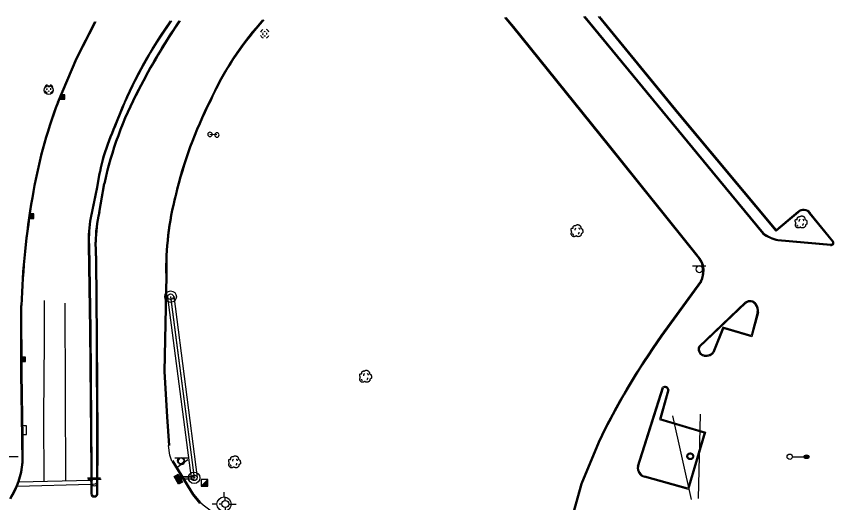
# Model space of a CAD drawing. Extents: x 2145380 to 2156929, y 139568 to 149130.
# Drawn here: x 2153000.8 to 2153462.6, y 143243.3 to 143517.8 of the extents above; entities that cross this region are included whole.
import ezdxf

# ---------------------------------------------------------------- set-up
doc = ezdxf.new("R2010")
doc.units = 0
for name, color, linetype in [('Default', 7, 'Continuous'), ('TOPO_Asphalt', 7, 'Continuous'), ('TOPO_Concrete', 7, 'Continuous'), ('TOPO_Curb Back', 7, 'Continuous'), ('TOPO_DRAIN_Inlet Grate', 7, 'Continuous'), ('TOPO_DRAIN_Inlet Top Grate', 7, 'Continuous'), ('TOPO_DRAIN_Manhole', 7, 'Continuous'), ('TOPO_DRAIN_Structure', 7, 'Continuous'), ('TOPO_Light Pole', 7, 'Continuous'), ('TOPO_Misc', 7, 'Continuous'), ('TOPO_Misc Line', 7, 'Continuous'), ('TOPO_Power Pole', 7, 'Continuous'), ('TOPO_Sign', 7, 'Continuous'), ('TOPO_Tree', 7, 'Continuous'), ('TOPO_Water Fire Hydrant', 7, 'Continuous')]:
    doc.layers.add(name, color=color, linetype=linetype)

# ---------------------------------------------------------------- blocks, each defined once
blk = doc.blocks.new('FIRHYD')
at = {"layer": 'TOPO_Water Fire Hydrant'}
for p, q in [((0, 10.2), (0, 17.3)), ((10.2, 0), (17.3, 0)), ((-10.2, 0), (-17.3, 0)), ((0, -10.2), (0, -17.3))]:
    blk.add_line(p, q, dxfattribs=at)
blk.add_circle((0, 0), 10.2, dxfattribs=at)
blk = doc.blocks.new('CB')
at = {"layer": 'TOPO_Misc'}
for p, q in [((-3.1, 3), (3.2, 3)), ((-3.1, 2.7), (3.2, 2.7)), ((-3.1, 2.4), (3.2, 2.4)), ((-3.1, 2), (3.2, 2)), ((-3.1, 1.7), (3.2, 1.7)), ((-3.1, 1.4), (3.2, 1.4)), ((-3.1, 1.1), (3.2, 1.1)), ((-3.1, 0.8), (3.2, 0.8)), ((-3.1, 0.5), (3.2, 0.5)), ((-3.1, 0.1), (3.2, 0.1)), ((-3.1, -0.2), (3.2, -0.2)), ((-3.1, -0.5), (3.2, -0.5)), ((-3.1, -0.8), (3.2, -0.8)), ((-3.1, -1.1), (3.3, -1.1)), ((-3.1, -1.4), (3.3, -1.4)), ((-3.1, -1.8), (3.3, -1.8)), ((-3.1, -2.1), (3.3, -2.1)), ((-3.1, -2.4), (3.3, -2.4)), ((-3.1, -2.7), (3.3, -2.7)), ((-3.1, -3), (3.3, -3))]:
    blk.add_line(p, q, dxfattribs=at)
blk.add_lwpolyline([(3.3, -3.3), (3.2, 3.1), (-3.1, 3), (-3.1, -3.3), (3.3, -3.3)], dxfattribs=at)
blk = doc.blocks.new('MHEXST')
at = {"layer": 'TOPO_DRAIN_Manhole'}
for centre, radius, start, end in [((-0.1, 0.3), 12.7, 112.9748, 158.2636), ((-0.1, 0.1), 6.35, 157.9722, 204.161), ((-0.1, 0.1), 6.35, 66.1941, 113.691), ((-0.1, 0.3), 12.7, 22.0744, 68.6991), ((-0.1, 0.1), 6.35, 336.8023, 21.4046), ((-0.1, 0.3), 12.7, 202.6921, 248.1938), ((-0.1, 0.1), 6.35, 248.5791, 293.1995), ((-0.1, 0.3), 12.7, 291.7963, 337.3032)]:
    blk.add_arc(centre, radius, start, end, dxfattribs=at)
blk = doc.blocks.new('POST')
at = {"layer": 'TOPO_Misc'}
for start, end in [(90, 180), (180, 270), (360, 90), (270, 0)]:
    blk.add_arc((0, 0), 3.16, start, end, dxfattribs=at)
blk = doc.blocks.new('LP')
at = {"layer": 'TOPO_Light Pole'}
blk.add_line((3.8, 0), (20.3, 0), dxfattribs=at)
for points in [[(20.3, 0), (27.9, 0)], [(20.3, 0), (23.5, 0)], [(20.8, 1.3), (27.4, 1.3)], [(20.8, 1.3), (23.5, 1.3)], [(23.7, 1.3), (27.4, 1.3)], [(23.7, 0), (27.9, 0)], [(20.8, -1.3), (27.4, -1.3)], [(20.8, -1.3), (23.5, -1.3)], [(23.7, -1.3), (27.4, -1.3)]]:
    blk.add_lwpolyline(points, dxfattribs=at)
blk.add_circle((0, 0), 3.81, dxfattribs=at)
blk.add_ellipse((24.1, 0), major_axis=(3.81, 0), ratio=0.666667, dxfattribs=at)
blk = doc.blocks.new('TREE')
at = {"layer": 'TOPO_Tree'}
for points in [[(-14.1, -0.4), (-14.2, 0.5), (-14.4, 1.4), (-14.6, 2.3), (-14.8, 3.2), (-15.5, 4), (-15.7, 4.9), (-15.8, 5.6), (-15.7, 6.3), (-15.7, 7), (-15.6, 7.9), (-15.7, 8.8), (-15.1, 9.7), (-14.6, 10.4), (-13.8, 10.5), (-13, 10.7), (-12.2, 11), (-11.1, 10), (-10.4, 10.7), (-9.4, 11.7), (-10.3, 13.3), (-9.8, 14.4), (-9.6, 15.1), (-9.3, 15.9), (-8.8, 16.5), (-8.2, 17.3), (-7.5, 17.7), (-6.7, 18.1), (-6.1, 18.4), (-5.6, 18.6), (-5.1, 18.7), (-4.5, 18.7), (-4, 18.5), (-3.5, 18.1)], [(13.2, -5.3), (13.3, -5.8), (13.4, -6.3), (13.4, -6.7), (13.8, -8.5), (12.2, -10), (10.8, -11.5), (10, -12.3), (9.1, -12.8), (8.2, -13.1), (6, -13.8), (3.3, -13.6), (1.3, -13.1), (0.5, -12.9), (-0.1, -11.4), (-0.8, -11.5), (-2, -11.6), (-3.3, -12.8), (-4.5, -13.1), (-6.1, -13.5), (-7.8, -14), (-9.3, -13.6), (-11.4, -13.1), (-12.8, -11.4), (-14.1, -9.4), (-15.3, -7.3), (-15.6, -5.1), (-15.1, -3), (-14.9, -1.9), (-13.9, -0.8), (-13.5, 0.1)], [(-4.2, 5.1), (-4.5, 6.1), (-4.3, 7.2), (-3.8, 8.2), (-3.3, 9.3), (-2.7, 10.3), (-1.6, 11)], [(-3.5, 17.6), (-3.1, 18.3), (-2.6, 18.8), (-1.9, 19.2), (-1, 19.7), (-0.2, 20), (0.7, 20.2), (1.6, 20.5), (2.5, 20.8), (3.4, 20.8), (4.1, 20.7), (4.8, 20.5), (5.5, 20.2), (6.4, 19.9), (7.3, 19.7), (8.2, 19.2), (9.4, 18.4), (10, 17.2), (10.8, 16), (11.2, 15.3), (11.6, 14.6), (11.9, 13.9), (12.2, 13.1), (11.4, 12), (11.9, 11.2), (12, 11), (12.2, 10.9), (12.4, 10.7), (12.9, 10.4), (13.5, 10), (14, 9.7), (14.7, 9.2), (15.4, 8.7), (16.1, 8.1), (16.7, 7.5), (16.9, 6.7), (17.1, 6), (17.6, 4.4), (17.7, 2.8), (17.7, 1.2), (17.7, -0.2), (17.8, -2.2), (16.6, -3), (15.5, -3.8), (14.3, -4.6), (13.2, -5.3)], [(5.9, 11.2), (6.5, 10.7), (7, 10.2), (7.4, 9.5), (7.9, 8.6), (8.3, 7.6), (8.5, 6.6)], [(-11.4, -4.5), (-11.5, -5.4), (-11, -6.3), (-10.1, -7.2), (-9.3, -8), (-8.5, -8.3), (-7.7, -8.1)], [(4.8, -6.3), (5.7, -5.7), (6.3, -4.9), (6.8, -3.9), (7.4, -2.8), (7.6, -1.7), (7.5, -0.6)]]:
    blk.add_open_spline(points, degree=3, dxfattribs=at)
blk = doc.blocks.new('EXSIGN')
at = {"layer": 'Default'}
blk.add_line((9.3, 4.4), (-9.3, 4.4), dxfattribs=at)
blk.add_circle((0, 0), 4.42, dxfattribs=at)
blk = doc.blocks.new('INLET')
at = {"layer": 'Default'}
for p, q in [((-6.4, 0), (-6.4, 6.4)), ((-6.4, 6.4), (6.4, 6.4)), ((-6.4, 4.8), (6.4, 4.8)), ((-6.4, 3.2), (6.4, 3.2)), ((-6.4, 1.5), (6.4, 1.5)), ((6.4, 0), (-6.4, 0)), ((6.4, 6.4), (6.4, 0))]:
    blk.add_line(p, q, dxfattribs=at)
blk = doc.blocks.new('MH')
at = {"layer": 'Default'}
for radius in [8.25, 4.1]:
    blk.add_circle((0, 0), radius, dxfattribs=at)

msp = doc.modelspace()

# ---------------------------------------------------------------- linework, layer by layer
at = {"layer": 'TOPO_Asphalt'}
msp.add_lwpolyline([(2153088.55, 143266.64), (2153087.44, 143270.08), (2153086.57, 143275.49)], dxfattribs=at)
at = {"layer": 'TOPO_Concrete'}
msp.add_circle((2153019.07, 143476.17), 2.52, dxfattribs=at)
at = {"layer": 'TOPO_Curb Back'}
for points in [[(2153087.58, 143515.24), (2153081.6, 143506.43)], [(2153088.31, 143515.25), (2153082.1, 143506.1)], [(2153139.7, 143515.78), (2153135.92, 143511.37)], [(2153140.5, 143515.79), (2153136.38, 143510.98)], [(2153276.33, 143517.21), (2153280.84, 143511.63), (2153334.88, 143444.63), (2153384.83, 143382.43)], [(2153277.09, 143517.22), (2153281.3, 143512.01), (2153335.34, 143445.01), (2153385.28, 143382.83)], [(2153320.93, 143517.69), (2153337.01, 143498.18), (2153393.45, 143429.56), (2153422.11, 143395.02)], [(2153321.7, 143517.69), (2153337.48, 143498.56), (2153393.91, 143429.94), (2153422.53, 143395.46)], [(2153442.18, 143407.01), (2153429.65, 143396.5), (2153374.19, 143463.01), (2153329.4, 143517.78)], [(2153441.78, 143407.45), (2153429.72, 143397.34), (2153374.66, 143463.4), (2153330.17, 143517.78)], [(2153023.94, 143469.43), (2153034.47, 143494.21), (2153045.15, 143514.8)], [(2153024.5, 143469.2), (2153035.02, 143493.95), (2153045.83, 143514.81)], [(2153047.28, 143407.11), (2153050.07, 143423.39)], [(2153047.86, 143406.98), (2153050.66, 143423.27)], [(2153046.06, 143421.32), (2153042.35, 143404.11)], [(2153046.66, 143421.22), (2153042.94, 143404)], [(2153461.55, 143390.42), (2153448.43, 143406.52)], [(2153462.05, 143390.75), (2153448.9, 143406.89)], [(2153430.52, 143391.18), (2153460.36, 143388.52)], [(2153430.62, 143391.78), (2153460.46, 143389.11)], [(2153041.4, 143388.84), (2153042.12, 143340.8), (2153042.73, 143261.59), (2153042.83, 143248.13)], [(2153042, 143388.86), (2153042.72, 143340.81), (2153043.33, 143261.59), (2153043.43, 143248.18)], [(2153046.13, 143248), (2153046.26, 143280.19), (2153045.97, 143336.4), (2153045.58, 143380.04), (2153045.27, 143390.32)], [(2153046.73, 143247.91), (2153046.86, 143280.19), (2153046.57, 143336.41), (2153046.18, 143380.05), (2153045.87, 143390.33)], [(2153085.1, 143371.31), (2153084, 143317.24), (2153085.44, 143291.64), (2153086.57, 143275.49)], [(2153085.7, 143371.31), (2153084.6, 143317.26), (2153086.04, 143291.68), (2153087.17, 143275.53)], [(2153386.98, 143368.37), (2153364.61, 143337.54)], [(2153387.5, 143368.06), (2153365.1, 143337.19)], [(2153004.02, 143266.01), (2153003.95, 143279.84), (2153003.39, 143316.26), (2153003.26, 143354.49)], [(2153004.61, 143265.99), (2153004.55, 143279.84), (2153003.99, 143316.27), (2153003.86, 143354.48)], [(2153385.95, 143331.43), (2153412.2, 143356.38)], [(2153386.37, 143330.99), (2153412.59, 143355.92)], [(2153418.98, 143350.73), (2153415.42, 143337.54), (2153399.58, 143342.24), (2153393.91, 143328.28)], [(2153419.57, 143350.59), (2153415.84, 143336.79), (2153399.93, 143341.51), (2153394.43, 143327.96)], [(2153351.29, 143263.86), (2153365.46, 143308.37)], [(2153351.86, 143263.67), (2153365.97, 143307.99)], [(2153369.1, 143306.9), (2153364.6, 143290.52), (2153389.78, 143283.13), (2153380.19, 143250.6), (2153355.27, 143257.55)], [(2153368.48, 143306.92), (2153363.86, 143290.11), (2153389.04, 143282.72), (2153379.79, 143251.33), (2153355.43, 143258.13)], [(2153329.1, 143277.47), (2153319.41, 143253.93), (2153313.93, 143234.29), (2153375.37, 143221.54), (2153444.65, 143203.53), (2153526.92, 143179.21), (2153580.39, 143163.3), (2153616.28, 143152.54), (2153619.03, 143162.93)], [(2153329.65, 143277.22), (2153319.98, 143253.73), (2153314.68, 143234.74), (2153375.51, 143222.12), (2153444.81, 143204.11), (2153527.1, 143179.79), (2153580.57, 143163.87), (2153615.86, 143153.29), (2153618.47, 143163.13)], [(2153088.53, 143266.64), (2153100.18, 143247.63), (2153104.23, 143242.82)], [(2153089.04, 143266.95), (2153100.67, 143247.98), (2153104.65, 143243.25)]]:
    msp.add_lwpolyline(points, dxfattribs=at)
for centre, radius, start, end in [((2153393.08, 143310.72), 363.54, 145.7567, 152.8826), ((2153393.08, 143310.72), 362.94, 145.6908, 152.8833), ((2153265.26, 143400.88), 170.1, 139.4935, 155.9302), ((2153265.26, 143400.88), 169.5, 139.4936, 155.9351), ((2153302.12, 143363.71), 262.67, 147.0891, 159.412), ((2153302.12, 143363.71), 262.07, 147.0905, 159.4168), ((2153251.79, 143379.53), 206.43, 152.0057, 167.7351), ((2153251.79, 143379.53), 205.83, 152.0044, 167.7314), ((2153290.41, 143368.9), 284.8, 159.3304, 170.5845), ((2153290.41, 143368.9), 284.2, 159.3329, 170.5847), ((2153325.53, 143361.08), 241.65, 153.1413, 166.686), ((2153325.53, 143361.08), 241.05, 153.1378, 166.6879), ((2153167.14, 143404.78), 122.2, 155.1804, 172.2211), ((2153167.14, 143404.78), 121.6, 155.17, 172.232), ((2153458.08, 143339.19), 455.07, 170.3475, 178.0732), ((2153458.08, 143339.19), 454.47, 170.3473, 178.0718), ((2153245.3, 143375.73), 160.26, 165.1771, 181.5801), ((2153245.3, 143375.73), 159.66, 165.1743, 181.5852), ((2153112, 143390.87), 66.73, 165.913, 180.47), ((2153112, 143390.87), 66.13, 165.8933, 180.4644), ((2153445.1, 143404.15), 4.69, 35.789, 135.1516), ((2153445.1, 143404.15), 4.09, 35.5491, 135.5177), ((2153118.04, 143391.73), 76.7, 170.7091, 182.1586), ((2153118.04, 143391.73), 76.1, 170.7205, 182.1637), ((2153435.53, 143413.3), 22.08, 233.9354, 257.1509), ((2153435.53, 143413.3), 22.68, 233.7446, 257.2541), ((2153460.72, 143390), 1.53, 256.45, 29.5363), ((2153460.72, 143390), 0.928, 254.0528, 26.7981), ((2153376.46, 143374), 11.88, 4.9743, 45.1821), ((2153376.46, 143374), 12.48, 4.9341, 45.0258), ((2153374.72, 143374.25), 13.6, 334.4004, 3.302), ((2153374.72, 143374.25), 14.2, 334.1786, 3.3373), ((2153414.79, 143352.92), 4.31, 32.1392, 126.8024), ((2153414.79, 143352.92), 3.71, 31.6454, 126.2771), ((2153413.94, 143351.66), 5.13, 349.4727, 38.6658), ((2153413.94, 143351.66), 5.73, 349.2249, 38.3016), ((2153703.61, 143096.58), 415.91, 144.5946, 154.2193), ((2153703.61, 143096.58), 415.31, 144.595, 154.2169), ((2153389.38, 143329.85), 3.79, 157.0809, 250.2543), ((2153389.38, 143329.85), 3.19, 157.0809, 250.3545), ((2153390.09, 143331.53), 5.61, 249.1726, 320.5548), ((2153390.09, 143331.53), 5.01, 249.1069, 319.5386), ((2153366.81, 143306.47), 2.33, 10.6467, 125.3195), ((2153366.81, 143306.47), 1.73, 14.9163, 119.1026), ((2152959.12, 143269.96), 45.07, 327.3275, 355.0132), ((2152959.12, 143269.96), 45.67, 327.3381, 355.0131), ((2153356.85, 143262.96), 5.63, 171.31, 253.6955), ((2153356.85, 143262.96), 5.03, 171.31, 253.6543), ((2153044.8, 143248.44), 2, 189.0161, 344.4742), ((2153044.8, 143248.44), 1.4, 190.7001, 341.4654), ((2153171.52, 143325.35), 105.89, 230.838, 239.0802)]:
    msp.add_arc(centre, radius, start, end, dxfattribs=at)
at = {"layer": 'TOPO_DRAIN_Inlet Grate'}
msp.add_lwpolyline([(2153004.52, 143281.64), (2153006.5, 143281.67), (2153006.42, 143286.7), (2153004.45, 143286.54)], dxfattribs=at)
at = {"layer": 'TOPO_DRAIN_Structure'}
for p, q in [((2153086.11, 143359.3), (2153099.43, 143257.06)), ((2153087.84, 143359.55), (2153101.16, 143257.31)), ((2153087.85, 143359.5), (2153101.17, 143257.26)), ((2153089.58, 143359.75), (2153102.9, 143257.51)), ((2153100.65, 143257.23), (2153092.75, 143257)), ((2153101.11, 143258.04), (2153093.21, 143257.8)), ((2153101.22, 143256.54), (2153093.31, 143256.31)), ((2153101.67, 143257.35), (2153093.77, 143257.11))]:
    msp.add_line(p, q, dxfattribs=at)
at = {"layer": 'TOPO_Misc'}
for p, q in [((2153105.04, 143252.57), (2153108.78, 143256.32)), ((2153105.2, 143252.73), (2153108.79, 143252.73)), ((2153105.39, 143252.92), (2153108.79, 143252.92)), ((2153105.57, 143253.1), (2153108.79, 143253.1)), ((2153105.76, 143253.29), (2153108.79, 143253.29)), ((2153105.95, 143253.47), (2153108.79, 143253.47)), ((2153106.14, 143253.67), (2153108.79, 143253.67)), ((2153106.33, 143253.86), (2153108.79, 143253.86)), ((2153106.51, 143254.04), (2153108.78, 143254.04)), ((2153106.7, 143254.23), (2153108.78, 143254.23)), ((2153106.88, 143254.41), (2153108.78, 143254.41)), ((2153107.07, 143254.59), (2153108.78, 143254.59)), ((2153107.26, 143254.78), (2153108.78, 143254.78)), ((2153107.44, 143254.97), (2153108.78, 143254.97)), ((2153107.63, 143255.16), (2153108.78, 143255.16)), ((2153107.81, 143255.34), (2153108.78, 143255.34)), ((2153108, 143255.53), (2153108.78, 143255.53)), ((2153108.19, 143255.72), (2153108.78, 143255.72)), ((2153108.38, 143255.91), (2153108.78, 143255.91)), ((2153108.57, 143256.1), (2153108.78, 143256.1)), ((2153108.75, 143256.28), (2153108.78, 143256.28))]:
    msp.add_line(p, q, dxfattribs=at)
msp.add_lwpolyline([(2153108.79, 143252.57), (2153108.78, 143256.32), (2153105.04, 143256.31), (2153105.04, 143252.57), (2153108.79, 143252.57)], dxfattribs=at)
at = {"layer": 'TOPO_Misc Line'}
for p, q in [((2153042.79, 143253.4), (2153001.28, 143252.42)), ((2153042.77, 143255.72), (2153002.18, 143254.76))]:
    msp.add_line(p, q, dxfattribs=at)
for points in [[(2153016.44, 143255.1), (2153016.35, 143291.69), (2153016.68, 143334.81), (2153016.72, 143357.42)], [(2153028.77, 143255.39), (2153028.58, 143305.03), (2153028.37, 143355.84)]]:
    msp.add_lwpolyline(points, dxfattribs=at)
at = {"layer": 'TOPO_Power Pole'}
for points in [[(2153379.26, 143269.42), (2153379.27, 143269.55), (2153379.28, 143269.68), (2153379.3, 143269.81), (2153379.34, 143269.94), (2153379.38, 143270.06), (2153379.43, 143270.19), (2153379.49, 143270.31), (2153379.55, 143270.42), (2153379.63, 143270.53), (2153379.71, 143270.63), (2153379.8, 143270.73), (2153379.9, 143270.83), (2153380, 143270.91), (2153380.11, 143270.99), (2153380.23, 143271.05), (2153380.34, 143271.11), (2153380.46, 143271.16), (2153380.58, 143271.21), (2153380.72, 143271.24), (2153380.85, 143271.27), (2153380.98, 143271.29), (2153381.11, 143271.29), (2153381.24, 143271.29), (2153381.37, 143271.27), (2153381.5, 143271.26), (2153381.63, 143271.22), (2153381.76, 143271.18), (2153381.88, 143271.13), (2153382, 143271.08), (2153382.12, 143271.02), (2153382.23, 143270.94), (2153382.33, 143270.86), (2153382.43, 143270.78), (2153382.52, 143270.68), (2153382.61, 143270.58), (2153382.68, 143270.47), (2153382.75, 143270.36), (2153382.82, 143270.24), (2153382.87, 143270.12), (2153382.92, 143269.99), (2153382.95, 143269.87), (2153382.98, 143269.73), (2153382.99, 143269.6), (2153383, 143269.47), (2153383, 143269.35), (2153382.99, 143269.21), (2153382.97, 143269.08), (2153382.94, 143268.95), (2153382.91, 143268.83), (2153382.86, 143268.7), (2153382.8, 143268.58), (2153382.75, 143268.47), (2153382.67, 143268.36), (2153382.59, 143268.25), (2153382.5, 143268.14), (2153382.41, 143268.05), (2153382.31, 143267.97), (2153382.2, 143267.89), (2153382.09, 143267.82), (2153381.98, 143267.75), (2153381.86, 143267.7), (2153381.73, 143267.65), (2153381.6, 143267.61), (2153381.48, 143267.58), (2153381.35, 143267.56), (2153381.22, 143267.55), (2153381.09, 143267.55), (2153380.96, 143267.56), (2153380.83, 143267.57), (2153380.69, 143267.6), (2153380.57, 143267.64), (2153380.45, 143267.68), (2153380.32, 143267.73), (2153380.2, 143267.8), (2153380.09, 143267.87), (2153379.98, 143267.95), (2153379.88, 143268.03), (2153379.79, 143268.12), (2153379.7, 143268.22), (2153379.62, 143268.33), (2153379.54, 143268.44), (2153379.48, 143268.55), (2153379.42, 143268.67), (2153379.37, 143268.8), (2153379.33, 143268.92), (2153379.3, 143269.04), (2153379.28, 143269.18), (2153379.27, 143269.31), (2153379.26, 143269.42)], [(2153379.73, 143269.42), (2153379.73, 143269.53), (2153379.75, 143269.65), (2153379.77, 143269.76), (2153379.81, 143269.87), (2153379.85, 143269.98), (2153379.9, 143270.08), (2153379.96, 143270.17), (2153380.02, 143270.27), (2153380.09, 143270.36), (2153380.18, 143270.44), (2153380.26, 143270.52), (2153380.36, 143270.58), (2153380.45, 143270.64), (2153380.56, 143270.69), (2153380.66, 143270.74), (2153380.77, 143270.78), (2153380.88, 143270.8), (2153380.99, 143270.82), (2153381.11, 143270.82), (2153381.22, 143270.82), (2153381.33, 143270.81), (2153381.45, 143270.79), (2153381.56, 143270.75), (2153381.66, 143270.72), (2153381.77, 143270.67), (2153381.87, 143270.61), (2153381.96, 143270.55), (2153382.06, 143270.48), (2153382.14, 143270.4), (2153382.21, 143270.31), (2153382.28, 143270.22), (2153382.34, 143270.12), (2153382.4, 143270.02), (2153382.45, 143269.92), (2153382.48, 143269.81), (2153382.51, 143269.7), (2153382.53, 143269.58), (2153382.53, 143269.47), (2153382.53, 143269.36), (2153382.53, 143269.25), (2153382.5, 143269.13), (2153382.48, 143269.02), (2153382.44, 143268.91), (2153382.39, 143268.81), (2153382.34, 143268.71), (2153382.28, 143268.61), (2153382.21, 143268.52), (2153382.13, 143268.44), (2153382.05, 143268.36), (2153381.96, 143268.28), (2153381.86, 143268.23), (2153381.77, 143268.17), (2153381.65, 143268.12), (2153381.55, 143268.08), (2153381.43, 143268.05), (2153381.33, 143268.03), (2153381.21, 143268.02), (2153381.11, 143268.02), (2153380.99, 143268.03), (2153380.88, 143268.04), (2153380.76, 143268.06), (2153380.65, 143268.1), (2153380.55, 143268.14), (2153380.45, 143268.2), (2153380.35, 143268.26), (2153380.26, 143268.33), (2153380.17, 143268.4), (2153380.09, 143268.49), (2153380.01, 143268.58), (2153379.95, 143268.67), (2153379.9, 143268.77), (2153379.85, 143268.87), (2153379.8, 143268.98), (2153379.77, 143269.09), (2153379.75, 143269.2), (2153379.73, 143269.32), (2153379.73, 143269.42)]]:
    msp.add_lwpolyline(points, dxfattribs=at)
at = {"layer": 'TOPO_Sign'}
for points in [[(2153113.97, 143450.82), (2153110.06, 143451.15)], [(2153382.49, 143376.86), (2153389.98, 143376.87)], [(2153386.24, 143376.86), (2153386.24, 143376.86)], [(2153384.37, 143375), (2153384.37, 143375)], [(2153386.24, 143373.13), (2153386.24, 143373.13)], [(2153388.1, 143375), (2153388.1, 143375)], [(2153381.77, 143245.05), (2153371.38, 143292.32)], [(2153386.67, 143293.22), (2153385.57, 143245.57)], [(2152994.23, 143269.28), (2153001.73, 143269.28)], [(2153090.27, 143268.49), (2153097.77, 143268.49)], [(2153092.16, 143266.62), (2153092.16, 143266.62)], [(2153094.02, 143268.49), (2153094.02, 143268.49)], [(2153095.89, 143266.62), (2153095.89, 143266.62)], [(2153094.02, 143264.75), (2153094.02, 143264.75)], [(2153041.1, 143256.5), (2153048.59, 143256.51)], [(2153044.85, 143256.5), (2153044.85, 143256.5)], [(2153042.98, 143254.64), (2153042.98, 143254.64)], [(2153044.85, 143252.77), (2153044.85, 143252.77)], [(2153046.71, 143254.64), (2153046.71, 143254.64)]]:
    msp.add_lwpolyline(points, dxfattribs=at)
for centre, start, end in [((2153386.24, 143375), 90, 180), ((2153386.24, 143375), 360, 90), ((2153386.24, 143375), 180, 270), ((2153386.24, 143375), 270, 0), ((2153094.02, 143266.62), 90, 180), ((2153094.02, 143266.62), 180, 270), ((2153094.02, 143266.62), 360, 90), ((2153094.02, 143266.62), 270, 0), ((2153044.85, 143254.64), 90, 180), ((2153044.85, 143254.64), 360, 90), ((2153044.85, 143254.64), 180, 270), ((2153044.85, 143254.64), 270, 0)]:
    msp.add_arc(centre, 1.87, start, end, dxfattribs=at)

# ---------------------------------------------------------------- block references
at = {"layer": 'TOPO_DRAIN_Inlet Top Grate', "xscale": 0.39370000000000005, "yscale": 0.3937000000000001, "rotation": 119.24110235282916}
msp.add_blockref('INLET', (2153093.26, 143257.05), dxfattribs=at)
at = {"layer": 'TOPO_DRAIN_Manhole'}
for name, p, xscale, yscale in [('MHEXST', (2153140.98, 143507.94), 0.19685000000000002, 0.19685000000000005), ('MHEXST', (2153019.1, 143476.82), 0.19685000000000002, 0.19685000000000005), ('MH', (2153087.85, 143359.52), 0.39370000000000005, 0.3937000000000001), ('MH', (2153101.16, 143257.29), 0.39370000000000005, 0.3937000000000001)]:
    msp.add_blockref(name, p, dxfattribs=dict(at, xscale=xscale, yscale=yscale))
at = {"layer": 'TOPO_Light Pole', "xscale": 0.39370000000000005, "yscale": 0.3937000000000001}
msp.add_blockref('LP', (2153437.27, 143269.15), dxfattribs=at)
at = {"layer": 'TOPO_Misc', "xscale": 0.39370000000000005, "yscale": 0.3937000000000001}
for name, p in [('CB', (2153026.91, 143472.25)), ('POST', (2153110.06, 143451.15)), ('POST', (2153113.97, 143450.82)), ('CB', (2153009.42, 143405.04)), ('CB', (2153004.68, 143324.21)), ('CB', (2153092.68, 143256.47))]:
    msp.add_blockref(name, p, dxfattribs=at)
at = {"layer": 'TOPO_Sign', "xscale": 0.3937000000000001, "yscale": 0.39369999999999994, "rotation": -144.42436170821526}
msp.add_blockref('EXSIGN', (2153093.55, 143266.9), dxfattribs=at)
at = {"layer": 'TOPO_Sign', "xscale": 0.39370000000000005, "yscale": 0.3937000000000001}
msp.add_blockref('EXSIGN', (2153044.52, 143255.3), dxfattribs=at)
at = {"layer": 'TOPO_Tree', "xscale": 0.19685000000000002, "yscale": 0.19685000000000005}
for p in [(2153443.5, 143401.04), (2153316.99, 143396.1), (2153197.69, 143313.92), (2153123.74, 143265.63)]:
    msp.add_blockref('TREE', p, dxfattribs=at)
at = {"layer": 'TOPO_Water Fire Hydrant'}
for p, xscale, yscale in [((2153118.02, 143242.42), 0.39370000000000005, 0.3937000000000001), ((2153118.71, 143242.48), 0.19685000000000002, 0.19685000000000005)]:
    msp.add_blockref('FIRHYD', p, dxfattribs=dict(at, xscale=xscale, yscale=yscale))

doc.saveas('drawing.dxf')
